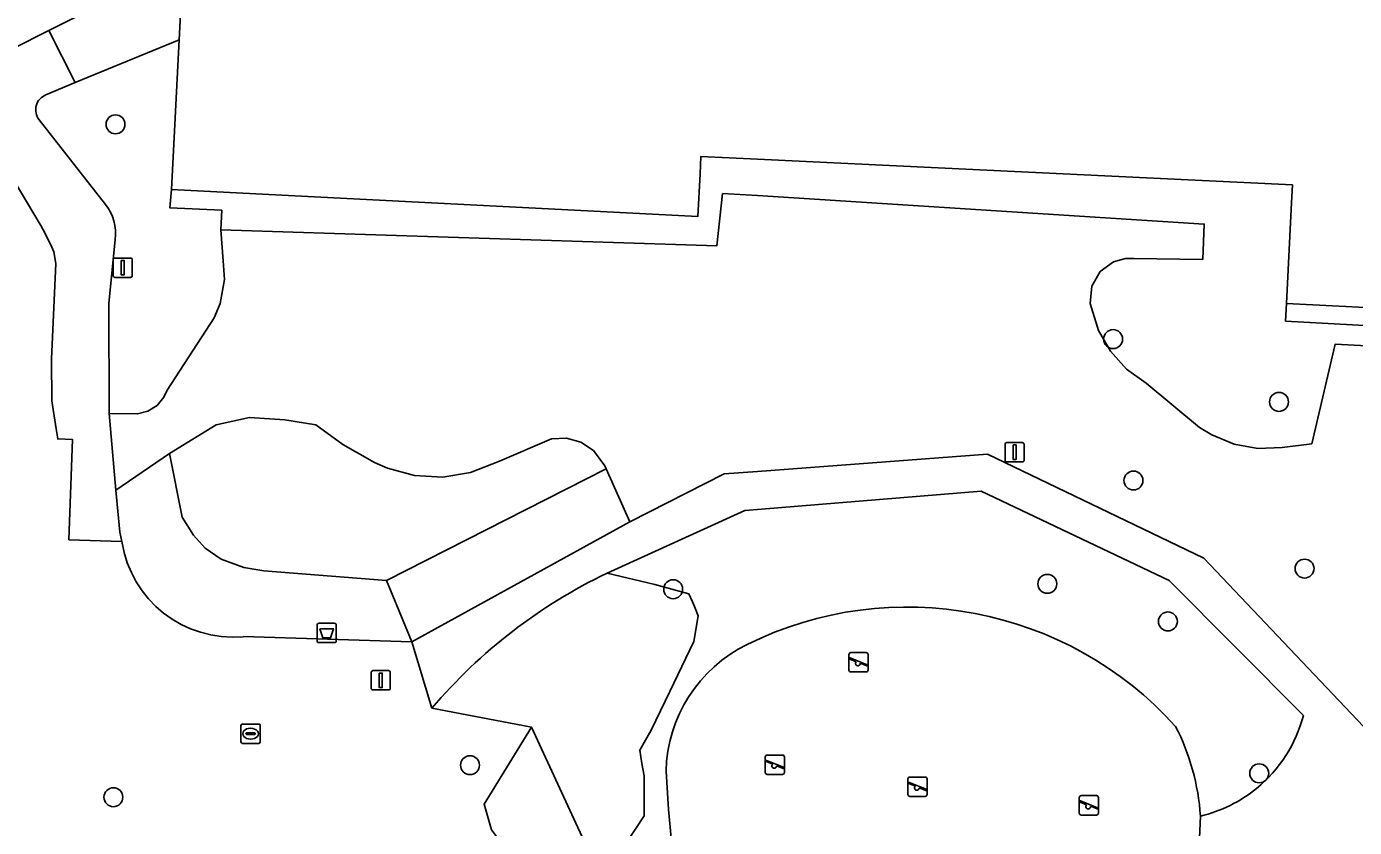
# Model space of a CAD drawing. Extents: x 162989 to 165008, y 383432 to 384338.
# Drawn here: x 164462.2 to 164530.9, y 383972.9 to 384014.3 of the extents above; entities that cross this region are included whole.
import ezdxf

# ---------------------------------------------------------------- set-up
doc = ezdxf.new("R2010")
doc.units = 0
for name, color, linetype in [('IMGEO_Afvalbak', 7, 'Continuous'), ('IMGEO_Boom', 7, 'Continuous'), ('IMGEO_Groenvoorziening', 7, 'Continuous'), ('IMGEO_Kolk', 7, 'Continuous'), ('IMGEO_Lichtmast', 7, 'Continuous'), ('IMGEO_Pand', 7, 'Continuous'), ('IMGEO_Speelvoorziening', 7, 'Continuous'), ('IMGEO_Terreindeel_zand', 7, 'Continuous'), ('IMGEO_Voetpad_gesloten', 7, 'Continuous'), ('IMGEO_Voetpad_open', 7, 'Continuous')]:
    doc.layers.add(name, color=color, linetype=linetype)

msp = doc.modelspace()

# ---------------------------------------------------------------- linework, layer by layer
at = {"layer": 'IMGEO_Afvalbak'}
for p, q in [((164477.234, 383982.585), (164477.234, 383983.385)), ((164477.234, 383983.385), (164477.234, 383982.585)), ((164477.334, 383983.485), (164478.124, 383983.485)), ((164478.124, 383983.485), (164477.334, 383983.485)), ((164478.224, 383983.385), (164478.224, 383982.585)), ((164478.224, 383982.585), (164478.224, 383983.385)), ((164478.124, 383982.485), (164477.334, 383982.485)), ((164477.334, 383982.485), (164478.124, 383982.485))]:
    msp.add_line(p, q, dxfattribs=at)
msp.add_lwpolyline([(164477.377, 383983.199), (164478.081, 383983.199), (164477.932, 383982.729), (164477.526, 383982.729), (164477.377, 383983.199)], dxfattribs=at)
for centre, start, end in [((164477.334, 383983.385), 90, 180), ((164477.334, 383983.385), 90, 180), ((164478.124, 383983.385), 0, 90), ((164478.124, 383983.385), 360, 90), ((164477.334, 383982.585), 180, 270), ((164477.334, 383982.585), 180, 270), ((164478.124, 383982.585), 270, 0), ((164478.124, 383982.585), 270, 0)]:
    msp.add_arc(centre, 0.1, start, end, dxfattribs=at)
at = {"layer": 'IMGEO_Boom'}
for centre in [(164466.814, 384009.256), (164518.385, 383998.161), (164526.961, 383994.916), (164519.437, 383990.856), (164528.284, 383986.306), (164495.642, 383985.242), (164514.985, 383985.52), (164521.219, 383983.578), (164485.138, 383976.151), (164525.94, 383975.73), (164466.703, 383974.497)]:
    msp.add_circle(centre, 0.489, dxfattribs=at)
at = {"layer": 'IMGEO_Groenvoorziening'}
for points in [[(164461.52, 384013.17), (164463.365, 384014.101), (164466.68, 384015.774), (164467.266, 384018.77), (164467.73, 384026.803), (164465.4, 384026.937), (164461.423, 384027.092), (164458.941, 384027.189), (164453.103, 384027.417), (164453.045, 384026.523)], [(164466.793, 384003.311), (164466.475, 384000), (164466.478, 383994.311), (164467.952, 383994.299), (164468.491, 383994.438), (164468.961, 383994.737), (164469.315, 383995.167), (164469.477, 383995.528), (164471.908, 383999.268), (164472.219, 383999.999), (164472.442, 384001.242), (164472.381, 384002.212), (164472.256, 384003.812), (164472.305, 384004.816), (164469.615, 384004.947), (164469.711, 384005.893), (164470.107, 384013.621), (164464.734, 384011.41), (164463.204, 384010.78)], [(164462.858, 384009.491), (164466.288, 384005.121)], [(164551.232, 383997.784), (164527.304, 383999.09), (164527.356, 384000), (164527.61, 384005.217), (164527.654, 384006.123), (164500, 384007.459), (164497.079, 384007.6), (164497.033, 384006.707), (164496.92, 384004.498), (164469.711, 384005.893), (164469.615, 384004.947), (164472.305, 384004.816), (164472.256, 384003.812), (164497.897, 384002.973), (164498.193, 384005.677), (164500.001, 384005.575), (164523.097, 384004.103), (164523.018, 384002.275), (164519.462, 384002.32), (164519.03, 384002.319), (164518.407, 384002.152), (164517.713, 384001.646), (164517.285, 384000.902), (164517.202, 384000), (164517.627, 383998.613), (164518.249, 383997.536), (164519.082, 383996.613), (164520.089, 383995.882), (164522.855, 383993.604), (164523.489, 383993.211), (164524.644, 383992.738), (164525.873, 383992.517), (164527.121, 383992.555), (164528.658, 383992.755), (164529.871, 383997.907), (164551.181, 383996.785)], [(164551.181, 383996.785), (164529.871, 383997.907), (164528.658, 383992.755), (164527.121, 383992.555), (164525.873, 383992.517), (164524.644, 383992.738), (164523.489, 383993.211), (164522.855, 383993.604), (164520.089, 383995.882), (164519.082, 383996.613), (164518.249, 383997.536), (164517.627, 383998.613), (164517.202, 384000), (164517.285, 384000.902), (164517.713, 384001.646), (164518.407, 384002.152), (164519.03, 384002.319), (164519.462, 384002.32), (164523.018, 384002.275), (164523.097, 384004.103), (164500.001, 384005.575), (164498.193, 384005.677), (164497.897, 384002.973), (164472.256, 384003.812), (164472.381, 384002.212), (164472.442, 384001.242), (164472.219, 383999.999), (164471.908, 383999.268), (164469.477, 383995.528), (164469.315, 383995.167), (164468.961, 383994.737), (164468.491, 383994.438), (164467.952, 383994.299), (164466.478, 383994.311), (164466.823, 383990.364), (164469.605, 383992.259), (164472.017, 383993.737), (164473.731, 383994.113), (164475.564, 383993.992), (164477.162, 383993.74), (164478.566, 383992.721), (164480.204, 383991.786), (164480.87, 383991.489), (164482.278, 383991.112), (164483.733, 383991.035), (164485.172, 383991.263), (164486.656, 383991.849), (164489.35, 383993.012), (164490.126, 383993.048), (164490.874, 383992.842), (164491.523, 383992.415), (164492.104, 383991.622), (164492.177, 383991.46), (164493.407, 383988.72), (164498.27, 383991.195), (164500, 383991.324), (164511.888, 383992.212), (164523.081, 383986.839), (164535.779, 383973.467)], [(164474.488, 383986.191), (164473.441, 383986.362), (164472.268, 383986.801), (164471.456, 383987.354), (164470.837, 383988.029), (164470.262, 383988.966), (164469.605, 383992.259), (164466.823, 383990.364), (164467.035, 383988.185), (164467.143, 383987.703)], [(164521.292, 383985.688), (164511.56, 383990.302), (164500, 383989.368), (164499.351, 383989.316), (164492.222, 383986.072), (164494.688, 383985.489), (164496.458, 383985.01), (164496.641, 383984.597), (164496.753, 383984.346), (164496.937, 383983.867), (164496.716, 383982.539), (164495.462, 383979.958), (164494.503, 383977.967), (164493.913, 383976.934), (164494.029, 383976.237), (164494.135, 383975.606), (164494.135, 383974.648), (164494.135, 383973.541), (164493.176, 383972.066)], [(164473.406, 383982.791), (164482.125, 383982.531), (164480.827, 383985.684), (164474.488, 383986.191)], [(164495.462, 383979.958), (164496.716, 383982.539), (164496.937, 383983.867), (164496.753, 383984.346), (164496.641, 383984.597), (164496.458, 383985.01), (164494.688, 383985.489), (164492.222, 383986.072)], [(164528.221, 383978.726), (164521.292, 383985.688)], [(164483.172, 383979.099), (164488.312, 383978.124), (164491.553, 383971.108), (164492.335, 383971.57), (164493.176, 383972.066), (164494.135, 383973.541), (164494.135, 383974.648), (164494.135, 383975.606), (164494.029, 383976.237), (164493.913, 383976.934), (164494.503, 383977.967), (164495.462, 383979.958)], [(164495.541, 383972.406), (164495.395, 383973.86), (164495.274, 383975.836)]]:
    msp.add_lwpolyline(points, dxfattribs=at)
for points in [[(164527.304, 383999.09), (164551.232, 383997.784), (164554.542, 383997.705), (164554.574, 383998.617), (164527.356, 384000)], [(164470.262, 383988.966), (164470.837, 383988.029), (164471.456, 383987.354), (164472.268, 383986.801), (164473.441, 383986.362), (164474.488, 383986.191), (164480.827, 383985.684), (164492.177, 383991.46), (164492.104, 383991.622), (164491.523, 383992.415), (164490.874, 383992.842), (164490.126, 383993.048), (164489.35, 383993.012), (164486.656, 383991.849), (164485.172, 383991.263), (164483.733, 383991.035), (164482.278, 383991.112), (164480.87, 383991.489), (164480.204, 383991.786), (164478.566, 383992.721), (164477.162, 383993.74), (164475.564, 383993.992), (164473.731, 383994.113), (164472.017, 383993.737), (164469.605, 383992.259)], [(164493.407, 383988.72), (164492.177, 383991.46), (164480.827, 383985.684), (164482.125, 383982.531)], [(164488.312, 383978.124), (164485.874, 383974.131), (164486.243, 383972.804), (164486.981, 383971.845), (164491.553, 383971.108)]]:
    msp.add_lwpolyline(points, close=True, dxfattribs=at)
for centre, radius, start, end in [((164463.535, 384010), 0.847, 113.01621, 216.93291), ((164464.464, 384003.637), 2.352, 352.04507, 39.13372), ((164472.887, 383988.577), 5.81, 188.6572, 275.12943), ((164504.137, 383961.248), 27.535, 115.64085, 139.58746), ((164507.74, 383965.622), 18.699, 42.09087, 116.26781), ((164502.751, 383975.672), 7.479, 116.07366, 178.74443), ((164521.241, 383980.539), 7.212, 309.26421, 345.44214), ((164510.953, 383972.702), 11.977, 3.92286, 27.09093), ((164521.24, 383980.54), 7.213, 283.31766, 309.25848)]:
    msp.add_arc(centre, radius, start, end, dxfattribs=at)
at = {"layer": 'IMGEO_Kolk'}
for p, q in [((164473.297, 383977.353), (164473.297, 383978.205)), ((164473.372, 383978.279), (164474.224, 383978.279)), ((164474.298, 383978.205), (164474.298, 383977.353)), ((164473.556, 383977.773), (164473.556, 383977.785)), ((164473.994, 383977.736), (164473.596, 383977.736)), ((164473.599, 383977.822), (164473.997, 383977.822)), ((164473.808, 383977.499), (164473.783, 383977.499)), ((164473.785, 383978.059), (164473.81, 383978.059)), ((164474.04, 383977.785), (164474.04, 383977.773)), ((164474.224, 383977.279), (164473.372, 383977.279))]:
    msp.add_line(p, q, dxfattribs=at)
for points in [[(164473.297, 383977.353), (164473.297, 383978.205)], [(164473.372, 383978.279), (164474.224, 383978.279)], [(164474.298, 383978.205), (164474.298, 383977.353)], [(164474.224, 383977.279), (164473.372, 383977.279)]]:
    msp.add_lwpolyline(points, dxfattribs=at)
for centre, radius, start, end in [((164473.374, 383978.203), 0.0765, 91.55205, 178.44795), ((164473.374, 383978.203), 0.0765, 91.55205, 178.44795), ((164474.222, 383978.203), 0.0765, 1.55205, 88.44795), ((164474.222, 383978.203), 0.0765, 1.55205, 88.44795), ((164473.596, 383977.782), 0.0403, 85.87752, 175.75265), ((164473.593, 383977.772), 0.0366, 178.93798, 274.71019), ((164473.997, 383977.779), 0.043, 264.86636, 352.45326), ((164474.001, 383977.784), 0.0386, 1.73085, 96.63898), ((164473.374, 383977.355), 0.0765, 181.55205, 268.44795), ((164473.374, 383977.355), 0.0765, 181.55205, 268.44795), ((164474.222, 383977.355), 0.0765, 271.55205, 358.44795), ((164474.222, 383977.355), 0.0765, 271.55205, 358.44795)]:
    msp.add_arc(centre, radius, start, end, dxfattribs=at)
for centre, major_axis, ratio, start_param, end_param in [((164473.784, 383977.779), (-0.387, 0.002), 0.722429, 4.712389, 7.853982), ((164473.809, 383977.779), (-0.39, 0.002), 0.717154, 1.570796, 4.712389)]:
    msp.add_ellipse(centre, major_axis=major_axis, ratio=ratio, start_param=start_param, end_param=end_param, dxfattribs=at)
at = {"layer": 'IMGEO_Lichtmast'}
for p, q in [((164466.69, 384001.449), (164466.69, 384002.249)), ((164466.69, 384002.249), (164466.69, 384001.449)), ((164466.79, 384002.349), (164467.58, 384002.349)), ((164467.58, 384002.349), (164466.79, 384002.349)), ((164467.68, 384002.249), (164467.68, 384001.449)), ((164467.68, 384001.449), (164467.68, 384002.249)), ((164467.58, 384001.349), (164466.79, 384001.349)), ((164466.79, 384001.349), (164467.58, 384001.349)), ((164512.797, 383991.918), (164512.797, 383992.718)), ((164512.797, 383992.718), (164512.797, 383991.918)), ((164512.897, 383992.818), (164513.687, 383992.818)), ((164513.687, 383992.818), (164512.897, 383992.818)), ((164513.787, 383992.718), (164513.787, 383991.918)), ((164513.787, 383991.918), (164513.787, 383992.718)), ((164513.687, 383991.818), (164512.897, 383991.818)), ((164512.897, 383991.818), (164513.687, 383991.818)), ((164480.029, 383980.137), (164480.029, 383980.937)), ((164480.029, 383980.937), (164480.029, 383980.137)), ((164480.129, 383981.037), (164480.919, 383981.037)), ((164480.919, 383981.037), (164480.129, 383981.037)), ((164481.019, 383980.937), (164481.019, 383980.137)), ((164481.019, 383980.137), (164481.019, 383980.937)), ((164480.919, 383980.037), (164480.129, 383980.037)), ((164480.129, 383980.037), (164480.919, 383980.037))]:
    msp.add_line(p, q, dxfattribs=at)
for points in [[(164467.11, 384002.224), (164467.26, 384002.224), (164467.26, 384001.474), (164467.11, 384001.474), (164467.11, 384002.224)], [(164513.217, 383992.693), (164513.367, 383992.693), (164513.367, 383991.943), (164513.217, 383991.943), (164513.217, 383992.693)], [(164480.449, 383980.912), (164480.599, 383980.912), (164480.599, 383980.162), (164480.449, 383980.162), (164480.449, 383980.912)]]:
    msp.add_lwpolyline(points, dxfattribs=at)
for centre, start, end in [((164466.79, 384002.249), 90, 180), ((164466.79, 384002.249), 90, 180), ((164467.58, 384002.249), 0, 90), ((164467.58, 384002.249), 360, 90), ((164466.79, 384001.449), 180, 270), ((164466.79, 384001.449), 180, 270), ((164467.58, 384001.449), 270, 0), ((164467.58, 384001.449), 270, 0), ((164512.897, 383992.718), 90, 180), ((164512.897, 383992.718), 90, 180), ((164513.687, 383992.718), 0, 90), ((164513.687, 383992.718), 360, 90), ((164512.897, 383991.918), 180, 270), ((164512.897, 383991.918), 180, 270), ((164513.687, 383991.918), 270, 0), ((164513.687, 383991.918), 270, 0), ((164480.129, 383980.937), 90, 180), ((164480.129, 383980.937), 90, 180), ((164480.919, 383980.937), 0, 90), ((164480.919, 383980.937), 360, 90), ((164480.129, 383980.137), 180, 270), ((164480.129, 383980.137), 180, 270), ((164480.919, 383980.137), 270, 0), ((164480.919, 383980.137), 270, 0)]:
    msp.add_arc(centre, 0.1, start, end, dxfattribs=at)
at = {"layer": 'IMGEO_Pand'}
msp.add_lwpolyline([(164470.364, 384018.639), (164470.107, 384013.621), (164469.711, 384005.893), (164496.92, 384004.498), (164497.033, 384006.707), (164497.079, 384007.6), (164500, 384007.459), (164527.654, 384006.123), (164527.61, 384005.217), (164527.356, 384000), (164554.574, 383998.617), (164554.641, 384000), (164555.18, 384011.197), (164543.175, 384011.783), (164543.228, 384012.861), (164543.294, 384014.211), (164535.695, 384014.582)], dxfattribs=at)
at = {"layer": 'IMGEO_Speelvoorziening'}
for p, q in [((164504.726, 383981.068), (164504.726, 383981.868)), ((164504.726, 383981.868), (164504.726, 383981.068)), ((164505.109, 383981.496), (164504.77, 383981.633)), ((164504.795, 383981.693), (164505.671, 383981.34)), ((164504.826, 383981.968), (164505.616, 383981.968)), ((164505.616, 383981.968), (164504.826, 383981.968)), ((164505.716, 383981.868), (164505.716, 383981.068)), ((164505.716, 383981.068), (164505.716, 383981.868)), ((164505.616, 383980.968), (164504.826, 383980.968)), ((164504.826, 383980.968), (164505.616, 383980.968)), ((164505.647, 383981.28), (164505.307, 383981.417)), ((164500.405, 383975.773), (164500.405, 383976.573)), ((164500.405, 383976.573), (164500.405, 383975.773)), ((164500.788, 383976.201), (164500.449, 383976.338)), ((164500.474, 383976.398), (164501.35, 383976.045)), ((164500.505, 383976.673), (164501.295, 383976.673)), ((164501.295, 383976.673), (164500.505, 383976.673)), ((164501.326, 383975.985), (164500.986, 383976.122)), ((164501.395, 383976.573), (164501.395, 383975.773)), ((164501.395, 383975.773), (164501.395, 383976.573)), ((164501.295, 383975.673), (164500.505, 383975.673)), ((164500.505, 383975.673), (164501.295, 383975.673)), ((164507.78, 383974.638), (164507.78, 383975.438)), ((164507.78, 383975.438), (164507.78, 383974.638)), ((164507.88, 383975.538), (164508.67, 383975.538)), ((164508.67, 383975.538), (164507.88, 383975.538)), ((164508.77, 383975.438), (164508.77, 383974.638)), ((164508.77, 383974.638), (164508.77, 383975.438)), ((164508.163, 383975.066), (164507.824, 383975.203)), ((164507.849, 383975.263), (164508.725, 383974.91)), ((164508.701, 383974.85), (164508.361, 383974.987)), ((164508.67, 383974.538), (164507.88, 383974.538)), ((164507.88, 383974.538), (164508.67, 383974.538)), ((164516.635, 383973.677), (164516.635, 383974.477)), ((164516.635, 383974.477), (164516.635, 383973.677)), ((164517.018, 383974.105), (164516.679, 383974.242)), ((164516.704, 383974.302), (164517.58, 383973.949)), ((164516.735, 383974.577), (164517.525, 383974.577)), ((164517.525, 383974.577), (164516.735, 383974.577)), ((164517.625, 383974.477), (164517.625, 383973.677)), ((164517.625, 383973.677), (164517.625, 383974.477)), ((164517.525, 383973.577), (164516.735, 383973.577)), ((164516.735, 383973.577), (164517.525, 383973.577)), ((164517.556, 383973.889), (164517.216, 383974.026))]:
    msp.add_line(p, q, dxfattribs=at)
for centre, radius, start, end in [((164504.826, 383981.868), 0.1, 90, 180), ((164504.826, 383981.868), 0.1, 90, 180), ((164504.783, 383981.663), 0.0327, 68.07798, 248.07798), ((164505.616, 383981.868), 0.1, 0, 90), ((164505.616, 383981.868), 0.1, 360, 90), ((164504.826, 383981.068), 0.1, 180, 270), ((164504.826, 383981.068), 0.1, 180, 270), ((164505.188, 383981.406), 0.12, 130.99278, 5.16318), ((164505.616, 383981.068), 0.1, 270, 0), ((164505.616, 383981.068), 0.1, 270, 0), ((164505.659, 383981.31), 0.0327, 248.07798, 68.07798), ((164500.505, 383976.573), 0.1, 90, 180), ((164500.505, 383976.573), 0.1, 90, 180), ((164500.462, 383976.368), 0.0327, 68.07798, 248.07798), ((164500.867, 383976.111), 0.12, 130.99278, 5.16318), ((164501.295, 383976.573), 0.1, 0, 90), ((164501.295, 383976.573), 0.1, 360, 90), ((164500.505, 383975.773), 0.1, 180, 270), ((164500.505, 383975.773), 0.1, 180, 270), ((164501.295, 383975.773), 0.1, 270, 0), ((164501.295, 383975.773), 0.1, 270, 0), ((164501.338, 383976.015), 0.0327, 248.07798, 68.07798), ((164507.88, 383975.438), 0.1, 90, 180), ((164507.88, 383975.438), 0.1, 90, 180), ((164508.67, 383975.438), 0.1, 0, 90), ((164508.67, 383975.438), 0.1, 360, 90), ((164507.837, 383975.233), 0.0327, 68.07798, 248.07798), ((164508.242, 383974.976), 0.12, 130.99278, 5.16318), ((164508.713, 383974.88), 0.0327, 248.07798, 68.07798), ((164507.88, 383974.638), 0.1, 180, 270), ((164507.88, 383974.638), 0.1, 180, 270), ((164508.67, 383974.638), 0.1, 270, 0), ((164508.67, 383974.638), 0.1, 270, 0), ((164516.735, 383974.477), 0.1, 90, 180), ((164516.735, 383974.477), 0.1, 90, 180), ((164516.692, 383974.272), 0.0327, 68.07798, 248.07798), ((164517.097, 383974.015), 0.12, 130.99278, 5.16318), ((164517.525, 383974.477), 0.1, 0, 90), ((164517.525, 383974.477), 0.1, 360, 90), ((164516.735, 383973.677), 0.1, 180, 270), ((164516.735, 383973.677), 0.1, 180, 270), ((164517.525, 383973.677), 0.1, 270, 0), ((164517.525, 383973.677), 0.1, 270, 0), ((164517.568, 383973.919), 0.0327, 248.07798, 68.07798)]:
    msp.add_arc(centre, radius, start, end, dxfattribs=at)
at = {"layer": 'IMGEO_Terreindeel_zand'}
for points in [[(164495.274, 383975.836), (164495.395, 383973.86), (164495.541, 383972.406)], [(164522.775, 383970.879), (164522.902, 383973.521)]]:
    msp.add_lwpolyline(points, dxfattribs=at)
for centre, radius, start, end in [((164507.74, 383965.622), 18.699, 42.09087, 116.26781), ((164502.751, 383975.672), 7.479, 116.07366, 178.74443), ((164510.953, 383972.702), 11.977, 3.92286, 27.09093)]:
    msp.add_arc(centre, radius, start, end, dxfattribs=at)
at = {"layer": 'IMGEO_Voetpad_gesloten'}
for points in [[(164463.204, 384010.78), (164464.734, 384011.41), (164463.365, 384014.101), (164461.52, 384013.17)], [(164459.792, 384009.28), (164462.692, 384004.467)], [(164466.288, 384005.121), (164462.858, 384009.491)], [(164463.625, 384002.677), (164463.723, 384002.073), (164463.495, 383997.122), (164463.525, 383994.978), (164463.747, 383993.518), (164463.825, 383993.008), (164464.592, 383992.969), (164464.407, 383987.793), (164467.143, 383987.703), (164467.035, 383988.185), (164466.823, 383990.364), (164466.478, 383994.311), (164466.475, 384000), (164466.793, 384003.311)], [(164535.779, 383973.467), (164523.081, 383986.839), (164511.888, 383992.212), (164500, 383991.324), (164498.27, 383991.195), (164493.407, 383988.72), (164482.125, 383982.531), (164483.172, 383979.099)], [(164492.222, 383986.072), (164499.351, 383989.316), (164500, 383989.368), (164511.56, 383990.302), (164521.292, 383985.688), (164528.221, 383978.726)], [(164522.902, 383973.521), (164522.775, 383970.879)]]:
    msp.add_lwpolyline(points, dxfattribs=at)
for centre, radius, start, end in [((164463.535, 384010), 0.847, 113.01621, 216.93291), ((164464.464, 384003.637), 2.352, 352.04507, 39.13372), ((164448.96, 383996.171), 16.043, 23.92295, 31.13672), ((164504.137, 383961.248), 27.535, 115.64085, 139.58746), ((164521.241, 383980.539), 7.212, 309.26421, 345.44214), ((164521.24, 383980.54), 7.213, 283.31766, 309.25848)]:
    msp.add_arc(centre, radius, start, end, dxfattribs=at)
at = {"layer": 'IMGEO_Voetpad_open'}
msp.add_lwpolyline([(164463.365, 384014.101), (164464.734, 384011.41), (164470.107, 384013.621), (164470.364, 384018.639), (164467.266, 384018.77), (164466.68, 384015.774)], close=True, dxfattribs=at)
for points in [[(164462.692, 384004.467), (164459.792, 384009.28)], [(164467.143, 383987.703), (164464.407, 383987.793), (164464.592, 383992.969), (164463.825, 383993.008), (164463.747, 383993.518), (164463.525, 383994.978), (164463.495, 383997.122), (164463.723, 384002.073), (164463.625, 384002.677)], [(164463.164, 383940.151), (164465.876, 383945.227), (164463.688, 383949.025), (164464.104, 383953.984), (164464.311, 383955.257), (164466.991, 383956.806), (164471.708, 383959.533), (164480.011, 383966.306), (164481.379, 383966.287), (164483.307, 383964.89), (164485.516, 383965.974), (164488.331, 383966.094), (164486.948, 383969.552), (164490.293, 383970.049), (164492.93, 383970.093), (164492.335, 383971.57), (164491.553, 383971.108), (164486.981, 383971.845), (164486.243, 383972.804), (164485.874, 383974.131), (164488.312, 383978.124), (164483.172, 383979.099), (164482.125, 383982.531), (164473.406, 383982.791)]]:
    msp.add_lwpolyline(points, dxfattribs=at)
for centre, radius, start, end in [((164448.96, 383996.171), 16.043, 23.92295, 31.13672), ((164472.887, 383988.577), 5.81, 188.6572, 275.12943)]:
    msp.add_arc(centre, radius, start, end, dxfattribs=at)

doc.saveas('drawing.dxf')
